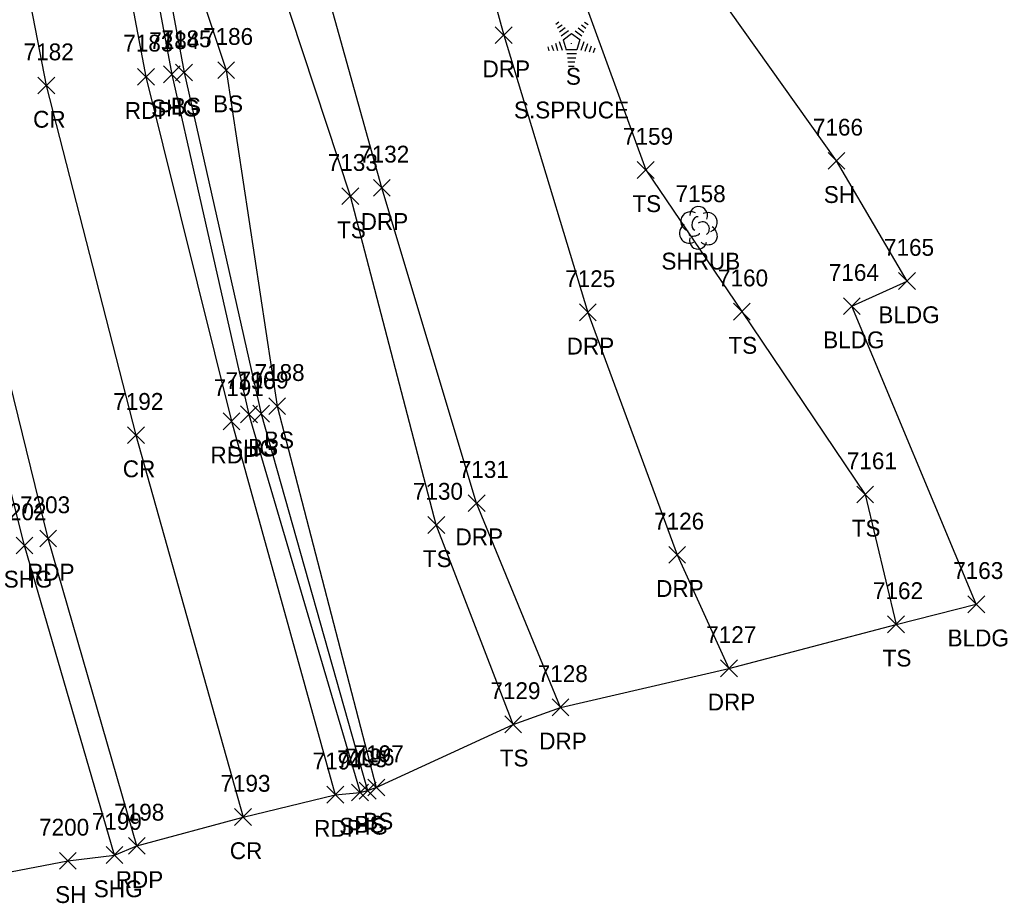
# Model space of a CAD drawing. Extents: x 1769141 to 1770911, y 735471 to 741449.
# Drawn here: x 1770375.5 to 1770492.8, y 736136.2 to 736241.1 of the extents above; entities that cross this region are included whole.
import ezdxf

# ---------------------------------------------------------------- set-up
doc = ezdxf.new("R2010")
doc.units = 0
for name, color, linetype in [('L_A', 7, 'Continuous'), ('L_C', 7, 'Continuous'), ('L_I', 7, 'Continuous'), ('L_TIC', 7, 'Continuous'), ('LBC', 7, 'Continuous'), ('LELB', 7, 'Continuous'), ('LSH', 7, 'Continuous'), ('LSOGP', 7, 'Continuous'), ('LTC', 7, 'Continuous'), ('P_A', 7, 'Continuous'), ('P_I', 7, 'Continuous'), ('P_TIC', 7, 'Continuous'), ('PET', 7, 'Continuous'), ('PRC', 7, 'Continuous'), ('PSU', 7, 'Continuous'), ('R_A', 7, 'Continuous'), ('R_I', 7, 'Continuous'), ('R_TIC', 7, 'Continuous'), ('RDP', 7, 'Continuous')]:
    doc.layers.add(name, color=color, linetype=linetype)

msp = doc.modelspace()

# ---------------------------------------------------------------- linework, layer by layer
at = {"layer": 'L_TIC'}
for points in [[(1770394.04, 736233.85), (1770396.04, 736235.85)], [(1770396.04, 736233.85), (1770394.04, 736235.85)], [(1770399.04, 736234.13), (1770401.04, 736236.13)], [(1770401.04, 736234.13), (1770399.04, 736236.13)], [(1770471.51, 736223.36), (1770473.51, 736225.36)], [(1770473.51, 736223.36), (1770471.51, 736225.36)], [(1770448.86, 736222.28), (1770450.86, 736224.28)], [(1770450.86, 736222.28), (1770448.86, 736224.28)], [(1770413.79, 736219.17), (1770415.79, 736221.17)], [(1770415.79, 736219.17), (1770413.79, 736221.17)], [(1770479.89, 736209.09), (1770481.89, 736211.09)], [(1770481.89, 736209.09), (1770479.89, 736211.09)], [(1770460.27, 736205.46), (1770462.27, 736207.46)], [(1770462.27, 736205.46), (1770460.27, 736207.46)], [(1770473.34, 736206.11), (1770475.34, 736208.11)], [(1770475.34, 736206.11), (1770473.34, 736208.11)], [(1770405.09, 736194.23), (1770407.09, 736196.23)], [(1770407.09, 736194.23), (1770405.09, 736196.23)], [(1770403.2, 736193.34), (1770405.2, 736195.34)], [(1770405.2, 736193.34), (1770403.2, 736195.34)], [(1770474.91, 736183.75), (1770476.91, 736185.75)], [(1770476.91, 736183.75), (1770474.91, 736185.75)], [(1770423.99, 736180.13), (1770425.99, 736182.13)], [(1770425.99, 736180.13), (1770423.99, 736182.13)], [(1770488.11, 736170.72), (1770490.11, 736172.72)], [(1770490.11, 736170.72), (1770488.11, 736172.72)], [(1770478.58, 736168.33), (1770480.58, 736170.33)], [(1770480.58, 736168.33), (1770478.58, 736170.33)], [(1770433.11, 736156.46), (1770435.11, 736158.46)], [(1770435.11, 736156.46), (1770433.11, 736158.46)], [(1770415.83, 736148.59), (1770417.83, 736150.59)], [(1770417.83, 736148.59), (1770415.83, 736150.59)], [(1770416.86, 736148.97), (1770418.86, 736150.97)], [(1770418.86, 736148.97), (1770416.86, 736150.97)], [(1770380.24, 736140.25), (1770382.24, 736142.25)], [(1770382.24, 736140.25), (1770380.24, 736142.25)]]:
    msp.add_lwpolyline(points, dxfattribs=at)
at = {"layer": 'LBC'}
msp.add_lwpolyline([(1770489.11, 736171.72), (1770474.34, 736207.11), (1770480.89, 736210.09)], dxfattribs=at)
at = {"layer": 'LELB'}
for points in [[(1770357.99, 736472.15), (1770356.09, 736472.4), (1770356.73, 736476.36), (1770360.57, 736475.92), (1770360.35, 736471.93), (1770359.11, 736469.96), (1770360.42, 736451.77), (1770365.43, 736410.42), (1770371.32, 736377.1), (1770378.49, 736343.13), (1770378.88, 736325.73), (1770385.35, 736285.34), (1770388.61, 736269.56), (1770395.04, 736234.85), (1770404.2, 736194.34), (1770416.83, 736149.59)], [(1770434.11, 736157.46), (1770424.99, 736181.13), (1770414.79, 736220.17), (1770404.92, 736250.15), (1770397.89, 736267.79), (1770392.45, 736269.92), (1770389.6, 736282.16)], [(1770431.28, 736272.89), (1770438.74, 736253.84), (1770449.86, 736223.28), (1770461.27, 736206.46), (1770475.91, 736184.75), (1770479.58, 736169.33)], [(1770388.61, 736269.56), (1770400.04, 736235.13), (1770406.09, 736195.23), (1770417.86, 736149.97)]]:
    msp.add_lwpolyline(points, dxfattribs=at)
at = {"layer": 'LSH'}
msp.add_line((1770456.09, 736216.46), (1770456.09, 736216.46), dxfattribs=at)
msp.add_line((1770456.09, 736216.46), (1770456.09, 736216.46), dxfattribs=at)
msp.add_arc((1770456.14, 736217.89), 1.05, 335.5272, 180.9563, dxfattribs=at)
for centre, major_axis, ratio, start_param, end_param in [((1770455.3, 736217.12), (1.21, -0.51), 0.895232, 1.570796, 4.712389), ((1770457.13, 736217.04), (-1.14, -0.48), 0.949671, 1.570796, 4.712389), ((1770455.88, 736216.92), (-0.208, -0.792), 0.645439, 3.141593, 6.283185), ((1770456.59, 736216.29), (-0.5, 0.667), 0.989748, 3.141593, 6.283185), ((1770455.01, 736215.75), (0.58, -1.04), 0.959034, 3.141593, 6.283185), ((1770455.63, 736215.71), (-0.625, -0.083), 0.423636, 0, 3.141593), ((1770457.09, 736215.62), (-1.09, 0.79), 0.841452, 1.570796, 4.712389), ((1770456.09, 736214.96), (0.26, 1.06), 0.942809, 1.570796, 4.712389)]:
    msp.add_ellipse(centre, major_axis=major_axis, ratio=ratio, start_param=start_param, end_param=end_param, dxfattribs=at)
at = {"layer": 'LSOGP'}
msp.add_lwpolyline([(1770361.98, 736137.56), (1770381.24, 736141.25), (1770386.78, 736141.94), (1770389.43, 736143.03), (1770402.04, 736146.46), (1770413, 736149.11), (1770415.93, 736149.37), (1770416.83, 736149.59), (1770417.86, 736149.97), (1770434.11, 736157.46), (1770439.73, 736159.48), (1770459.74, 736164.11), (1770479.58, 736169.33), (1770489.11, 736171.72), (1770474.34, 736207.11), (1770480.89, 736210.09), (1770472.51, 736224.36), (1770451.89, 736253.36)], dxfattribs=at)
at = {"layer": 'LTC'}
for p, q in [((1770439.19, 736240.6), (1770439.54, 736240.86)), ((1770439.4, 736240.14), (1770439.93, 736240.52)), ((1770442.22, 736240.5), (1770442.76, 736240.1)), ((1770442.59, 736240.84), (1770443.01, 736240.54)), ((1770439.61, 736239.67), (1770440.31, 736240.18)), ((1770439.82, 736239.21), (1770440.7, 736239.84)), ((1770440.04, 736238.75), (1770441.05, 736239.49)), ((1770441.05, 736239.49), (1770442.05, 736238.76)), ((1770441.47, 736239.8), (1770442.28, 736239.21)), ((1770441.84, 736240.15), (1770442.52, 736239.65)), ((1770438.68, 736238.1), (1770438.89, 736237.45)), ((1770439.13, 736238.32), (1770439.4, 736237.48)), ((1770439.59, 736238.53), (1770439.92, 736237.51)), ((1770440.04, 736238.75), (1770440.43, 736237.56)), ((1770442.05, 736238.76), (1770441.66, 736237.56)), ((1770442.49, 736238.49), (1770442.15, 736237.45)), ((1770442.93, 736238.24), (1770442.64, 736237.36)), ((1770443.38, 736237.99), (1770443.14, 736237.26)), ((1770438.22, 736237.88), (1770438.37, 736237.42)), ((1770441.66, 736237.56), (1770440.43, 736237.56)), ((1770441.62, 736237.06), (1770440.48, 736237.06)), ((1770443.82, 736237.74), (1770443.63, 736237.17)), ((1770441.54, 736236.56), (1770440.55, 736236.56)), ((1770441.45, 736236.06), (1770440.62, 736236.06)), ((1770441.37, 736235.56), (1770440.69, 736235.56))]:
    msp.add_line(p, q, dxfattribs=at)
at = {"layer": 'P_TIC'}
for points in [[(1770392.59, 736233.63), (1770394.59, 736235.63)], [(1770394.59, 736233.63), (1770392.59, 736235.63)], [(1770389.51, 736233.34), (1770391.51, 736235.34)], [(1770391.51, 736233.34), (1770389.51, 736235.34)], [(1770377.68, 736232.3), (1770379.68, 736234.3)], [(1770379.68, 736232.3), (1770377.68, 736234.3)], [(1770401.74, 736193.26), (1770403.74, 736195.26)], [(1770403.74, 736193.26), (1770401.74, 736195.26)], [(1770399.68, 736192.44), (1770401.68, 736194.44)], [(1770401.68, 736192.44), (1770399.68, 736194.44)], [(1770388.33, 736190.8), (1770390.33, 736192.8)], [(1770390.33, 736190.8), (1770388.33, 736192.8)], [(1770377.9, 736178.53), (1770379.9, 736180.53)], [(1770379.9, 736178.53), (1770377.9, 736180.53)], [(1770375.09, 736177.7), (1770377.09, 736179.7)], [(1770377.09, 736177.7), (1770375.09, 736179.7)], [(1770412, 736148.11), (1770414, 736150.11)], [(1770414, 736148.11), (1770412, 736150.11)], [(1770414.93, 736148.37), (1770416.93, 736150.37)], [(1770416.93, 736148.37), (1770414.93, 736150.37)], [(1770401.04, 736145.46), (1770403.04, 736147.46)], [(1770403.04, 736145.46), (1770401.04, 736147.46)], [(1770388.43, 736142.03), (1770390.43, 736144.03)], [(1770390.43, 736142.03), (1770388.43, 736144.03)], [(1770385.78, 736140.94), (1770387.78, 736142.94)], [(1770387.78, 736140.94), (1770385.78, 736142.94)]]:
    msp.add_lwpolyline(points, dxfattribs=at)
at = {"layer": 'PET'}
for points in [[(1770389.43, 736143.03), (1770378.9, 736179.53), (1770367.62, 736225.36), (1770357.52, 736274.33), (1770349.2, 736318.76), (1770341.91, 736360.86), (1770335.84, 736399.75), (1770328.6, 736442.41), (1770322.55, 736466.63), (1770311.31, 736491.94), (1770303.08, 736499.63), (1770292.83, 736505.71), (1770285.24, 736504.43)], [(1770347.78, 736474.82), (1770355, 736432.18), (1770361.53, 736388.53), (1770366.84, 736354.85), (1770372.05, 736324.05), (1770381.46, 736282.44), (1770384.07, 736268.21), (1770390.51, 736234.34), (1770400.68, 736193.44), (1770413, 736149.11)]]:
    msp.add_lwpolyline(points, dxfattribs=at)
at = {"layer": 'PRC'}
msp.add_lwpolyline([(1770320.06, 736552.22), (1770326.53, 736523.01), (1770332.87, 736495.76), (1770341.98, 736447.16), (1770347.56, 736411.5), (1770359.08, 736341.52), (1770362.22, 736322.3), (1770368.7, 736283.55), (1770372.31, 736265.94), (1770378.68, 736233.3), (1770389.33, 736191.8), (1770402.04, 736146.46)], dxfattribs=at)
at = {"layer": 'PSU'}
for points in [[(1770386.78, 736141.94), (1770376.09, 736178.7), (1770364.47, 736224.95), (1770354.58, 736273.15), (1770346.32, 736318.25), (1770339.33, 736360), (1770319.93, 736400.99), (1770314.41, 736437.36), (1770322.55, 736466.63)], [(1770384.37, 736281.46), (1770387.19, 736268.97), (1770393.59, 736234.63), (1770402.74, 736194.26), (1770415.93, 736149.37)]]:
    msp.add_lwpolyline(points, dxfattribs=at)
at = {"layer": 'R_TIC'}
for points in [[(1770431.99, 736238.28), (1770433.99, 736240.28)], [(1770433.99, 736238.28), (1770431.99, 736240.28)], [(1770417.52, 736220.16), (1770419.52, 736222.16)], [(1770419.52, 736220.16), (1770417.52, 736222.16)], [(1770441.98, 736205.37), (1770443.98, 736207.37)], [(1770443.98, 736205.37), (1770441.98, 736207.37)], [(1770428.78, 736182.72), (1770430.78, 736184.72)], [(1770430.78, 736182.72), (1770428.78, 736184.72)], [(1770452.6, 736176.59), (1770454.6, 736178.59)], [(1770454.6, 736176.59), (1770452.6, 736178.59)], [(1770458.74, 736163.11), (1770460.74, 736165.11)], [(1770460.74, 736163.11), (1770458.74, 736165.11)], [(1770438.73, 736158.48), (1770440.73, 736160.48)], [(1770440.73, 736158.48), (1770438.73, 736160.48)]]:
    msp.add_lwpolyline(points, dxfattribs=at)
at = {"layer": 'RDP'}
for points in [[(1770410.39, 736341.79), (1770407.72, 736340.27), (1770419.31, 736311.87), (1770423.8, 736309.33), (1770429.65, 736308.63), (1770432.85, 736293.49), (1770426.97, 736292.9), (1770421.37, 736285.46), (1770425.87, 736265.29), (1770432.99, 736239.28), (1770442.98, 736206.37), (1770453.6, 736177.59), (1770459.74, 736164.11)], [(1770439.73, 736159.48), (1770429.78, 736183.72), (1770418.52, 736221.16), (1770410.21, 736250.99), (1770401.85, 736279.26), (1770397.17, 736284.9), (1770391.65, 736286.45), (1770385.35, 736285.34), (1770381.46, 736282.44)]]:
    msp.add_lwpolyline(points, dxfattribs=at)

# ---------------------------------------------------------------- texts
at = {"layer": 'L_A'}
for s, p in [('S', (1770440.38, 736233.4)), ('BS', (1770398.48, 736230.13)), ('BS', (1770393.48, 736229.85)), ('SH', (1770471, 736219.36)), ('TS', (1770448.27, 736218.28)), ('TS', (1770413.2, 736215.17)), ('SHRUB', (1770451.72, 736211.46)), ('BLDG', (1770477.48, 736205.09)), ('BLDG', (1770470.93, 736202.11)), ('TS', (1770459.68, 736201.46)), ('BS', (1770404.53, 736190.23)), ('BS', (1770402.64, 736189.34)), ('TS', (1770474.32, 736179.75)), ('TS', (1770423.4, 736176.13)), ('BLDG', (1770485.7, 736166.72)), ('TS', (1770477.99, 736164.33)), ('TS', (1770432.52, 736152.46)), ('BS', (1770415.27, 736144.59)), ('BS', (1770416.31, 736144.97)), ('SH', (1770379.73, 736136.25))]:
    msp.add_text(s, height=2, dxfattribs=at).set_placement(p)
at = {"layer": 'L_C'}
msp.add_text('S.SPRUCE', height=2, dxfattribs=at).set_placement((1770434.21, 736229.4))
at = {"layer": 'L_I'}
for s, p in [('7185', (1770392.35, 736237.85)), ('7186', (1770397.29, 736238.13)), ('7166', (1770469.71, 736227.36)), ('7159', (1770447.16, 736226.28)), ('7133', (1770412.1, 736223.17)), ('7158', (1770453.4, 736219.46)), ('7165', (1770478.15, 736213.09)), ('7164', (1770471.6, 736210.11)), ('7160', (1770458.44, 736209.46)), ('7189', (1770401.5, 736197.34)), ('7188', (1770403.4, 736198.23)), ('7161', (1770473.74, 736187.75)), ('7130', (1770422.21, 736184.13)), ('7163', (1770486.37, 736174.72)), ('7162', (1770476.84, 736172.33)), ('7129', (1770431.41, 736160.46)), ('7197', (1770415.17, 736152.97)), ('7196', (1770414.08, 736152.59)), ('7200', (1770377.82, 736144.25))]:
    msp.add_text(s, height=2, dxfattribs=at).set_placement(p)
at = {"layer": 'LTC'}
msp.add_text('.', height=1.04, rotation=270, dxfattribs=at).set_placement((1770440.94, 736238.5))
at = {"layer": 'P_A'}
for s, p in [('RDP', (1770388, 736229.34)), ('SHG', (1770391.13, 736229.63)), ('CR', (1770377.11, 736228.3)), ('SHG', (1770400.27, 736189.26)), ('RDP', (1770398.17, 736188.44)), ('CR', (1770387.76, 736186.8)), ('RDP', (1770376.39, 736174.53)), ('SHG', (1770373.62, 736173.7)), ('RDP', (1770410.49, 736144.11)), ('SHG', (1770413.46, 736144.37)), ('CR', (1770400.47, 736141.46)), ('RDP', (1770386.92, 736138.03)), ('SHG', (1770384.32, 736136.94))]:
    msp.add_text(s, height=2, dxfattribs=at).set_placement(p)
at = {"layer": 'P_I'}
for s, p in [('7183', (1770387.82, 736237.34)), ('7184', (1770390.9, 736237.63)), ('7182', (1770375.99, 736236.3)), ('7190', (1770399.96, 736197.26)), ('7191', (1770398.56, 736196.44)), ('7192', (1770386.63, 736194.8)), ('7203', (1770375.56, 736182.53)), ('7202', (1770372.75, 736181.7)), ('7194', (1770410.31, 736152.11)), ('7195', (1770413.23, 736152.37)), ('7193', (1770399.35, 736149.46)), ('7198', (1770386.74, 736146.03)), ('7199', (1770384.08, 736144.94))]:
    msp.add_text(s, height=2, dxfattribs=at).set_placement(p)
at = {"layer": 'R_A'}
for p in [(1770430.48, 736234.28), (1770416.01, 736216.16), (1770440.47, 736201.37), (1770427.27, 736178.72), (1770451.09, 736172.59), (1770457.22, 736159.11), (1770437.21, 736154.48)]:
    msp.add_text('DRP', height=2, dxfattribs=at).set_placement(p)
at = {"layer": 'R_I'}
for s, p in [('7132', (1770415.83, 736224.16)), ('7125', (1770440.29, 736209.37)), ('7131', (1770427.66, 736186.72)), ('7126', (1770450.85, 736180.59)), ('7127', (1770457.04, 736167.11)), ('7128', (1770437.03, 736162.48))]:
    msp.add_text(s, height=2, dxfattribs=at).set_placement(p)

doc.saveas('drawing.dxf')
